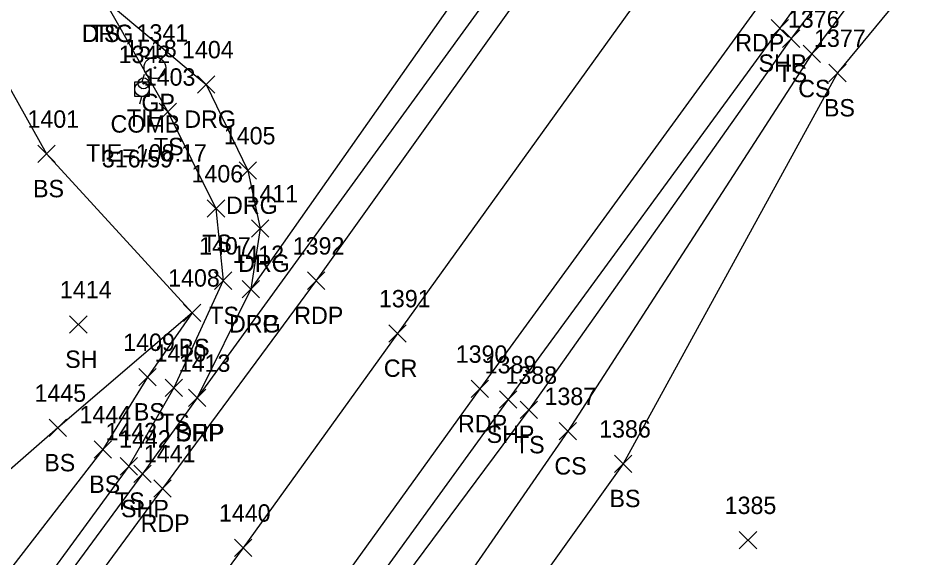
# Model space of a CAD drawing. Extents: x 1520648 to 1523413, y 732854 to 735518.
# Drawn here: x 1522448.1 to 1522552.4, y 734252.2 to 734314.3 of the extents above; entities that cross this region are included whole.
import ezdxf

# ---------------------------------------------------------------- set-up
doc = ezdxf.new("R2010")
doc.units = 0
for name, color, linetype in [('C_A', 7, 'Continuous'), ('C_C', 7, 'Continuous'), ('C_I', 7, 'Continuous'), ('CBP', 7, 'Continuous'), ('L_A', 7, 'Continuous'), ('L_I', 7, 'Continuous'), ('L_TIC', 7, 'Continuous'), ('LELB', 7, 'Continuous'), ('P_A', 7, 'Continuous'), ('P_I', 7, 'Continuous'), ('P_TIC', 7, 'Continuous'), ('PET', 7, 'Continuous'), ('PRC', 7, 'Continuous'), ('PSP', 7, 'Continuous'), ('R_A', 7, 'Continuous'), ('R_I', 7, 'Continuous'), ('R_TIC', 7, 'Continuous'), ('RDG', 7, 'Continuous'), ('RDP', 7, 'Continuous'), ('RGP', 7, 'Continuous'), ('U_A', 7, 'Continuous'), ('U_C', 7, 'Continuous'), ('U_I', 7, 'Continuous'), ('UP', 7, 'Continuous')]:
    doc.layers.add(name, color=color, linetype=linetype)

msp = doc.modelspace()

# ---------------------------------------------------------------- linework, layer by layer
at = {"layer": 'CBP'}
for radius in [0.625, 0.0833]:
    msp.add_circle((1522462.57, 734306.76), radius, dxfattribs=at)
at = {"layer": 'L_TIC'}
for points in [[(1522536.14, 734310.9), (1522538.14, 734312.9)], [(1522538.14, 734310.9), (1522536.14, 734312.9)], [(1522538.5, 734309.16), (1522540.5, 734311.16)], [(1522540.5, 734309.16), (1522538.5, 734311.16)], [(1522541.46, 734306.95), (1522543.46, 734308.95)], [(1522543.46, 734306.95), (1522541.46, 734308.95)], [(1522464.36, 734302.49), (1522466.36, 734304.49)], [(1522466.36, 734302.49), (1522464.36, 734304.49)], [(1522450.41, 734297.65), (1522452.41, 734299.65)], [(1522452.41, 734297.65), (1522450.41, 734299.65)], [(1522469.91, 734291.36), (1522471.91, 734293.36)], [(1522471.91, 734291.36), (1522469.91, 734293.36)], [(1522470.73, 734283.06), (1522472.73, 734285.06)], [(1522472.73, 734283.06), (1522470.73, 734285.06)], [(1522467.17, 734279.37), (1522469.17, 734281.37)], [(1522469.17, 734279.37), (1522467.17, 734281.37)], [(1522467.17, 734279.37), (1522469.17, 734281.37)], [(1522469.17, 734279.37), (1522467.17, 734281.37)], [(1522454.06, 734278.02), (1522456.06, 734280.02)], [(1522456.06, 734278.02), (1522454.06, 734280.02)], [(1522462.01, 734271.97), (1522464.01, 734273.97)], [(1522464.01, 734271.97), (1522462.01, 734273.97)], [(1522465.06, 734270.74), (1522467.06, 734272.74)], [(1522467.06, 734270.74), (1522465.06, 734272.74)], [(1522505.92, 734268.19), (1522507.92, 734270.19)], [(1522507.92, 734268.19), (1522505.92, 734270.19)], [(1522451.7, 734266.12), (1522453.7, 734268.12)], [(1522453.7, 734266.12), (1522451.7, 734268.12)], [(1522510.43, 734265.75), (1522512.43, 734267.75)], [(1522512.43, 734265.75), (1522510.43, 734267.75)], [(1522456.88, 734263.64), (1522458.88, 734265.64)], [(1522458.88, 734263.64), (1522456.88, 734265.64)], [(1522516.77, 734262), (1522518.77, 734264)], [(1522518.77, 734262), (1522516.77, 734264)], [(1522459.87, 734261.7), (1522461.87, 734263.7)], [(1522461.87, 734261.7), (1522459.87, 734263.7)], [(1522531.16, 734253.21), (1522533.16, 734255.21)], [(1522533.16, 734253.21), (1522531.16, 734255.21)]]:
    msp.add_lwpolyline(points, dxfattribs=at)
at = {"layer": 'LELB'}
for points in [[(1522785.93, 734645.15), (1522756.48, 734606.7), (1522726.02, 734567.19), (1522697.44, 734525.1), (1522656.53, 734469.54), (1522622.12, 734421.12), (1522590.47, 734378.52), (1522566.34, 734346.2), (1522539.5, 734310.16), (1522511.43, 734266.75), (1522492.81, 734239.83), (1522459.56, 734196.4), (1522434.24, 734163.49), (1522417.99, 734140.69), (1522411.81, 734133.72), (1522406.56, 734130.49), (1522403.25, 734126.38), (1522401.8, 734120.85), (1522386.75, 734098.22)], [(1522693.92, 734527.21), (1522653.61, 734471.8), (1522618.94, 734423.11), (1522588.19, 734381.05), (1522564.23, 734347.84), (1522537.14, 734311.9), (1522506.92, 734269.19), (1522487.75, 734243.4), (1522455.5, 734199.63), (1522430.63, 734166.37), (1522416.02, 734145.08), (1522408.37, 734135.28), (1522403.01, 734129.97), (1522399.21, 734122.54), (1522383.71, 734100.99)], [(1522704.24, 734521.86), (1522660.18, 734466.65), (1522629.05, 734416.78), (1522593.47, 734376.61), (1522578.57, 734355.18), (1522577.23, 734351.34), (1522574.67, 734346.79), (1522570.51, 734341.94), (1522542.46, 734307.95), (1522517.77, 734263), (1522498.57, 734236.08), (1522463.16, 734193.34), (1522437.74, 734160.79), (1522421.27, 734139.69), (1522414.94, 734132.23), (1522411.1, 734128.72), (1522408.44, 734127.9), (1522407.08, 734128.93), (1522405.88, 734126.45), (1522406.78, 734124.9), (1522403.15, 734115.91), (1522392.7, 734094.89), (1522365.31, 734053.94)], [(1522395.09, 734350.53), (1522415.25, 734331.59), (1522444.22, 734311.43), (1522451.41, 734298.65), (1522468.17, 734280.37), (1522463.01, 734272.97), (1522457.88, 734264.64), (1522425.47, 734222.78), (1522401.64, 734190.49), (1522371.91, 734156.31), (1522371.61, 734153.22)], [(1522457.97, 734316.51), (1522465.36, 734303.49), (1522470.91, 734292.36), (1522471.73, 734284.06), (1522466.06, 734271.74), (1522460.87, 734262.7), (1522429.3, 734219.62), (1522405.44, 734187.85), (1522380.78, 734154.69), (1522358.58, 734123.49), (1522334.87, 734095.05), (1522309.58, 734064.85), (1522289.9, 734038.9), (1522256.58, 733995.71), (1522247.93, 733981.24), (1522246.39, 733977.74)], [(1522468.17, 734280.37), (1522452.7, 734267.12), (1522413.12, 734232.57), (1522394.84, 734195.17), (1522362.76, 734161.47)]]:
    msp.add_lwpolyline(points, dxfattribs=at)
at = {"layer": 'P_TIC'}
for points in [[(1522534.83, 734312.09), (1522536.83, 734314.09)], [(1522536.83, 734312.09), (1522534.83, 734314.09)], [(1522481.43, 734283.06), (1522483.43, 734285.06)], [(1522483.43, 734283.06), (1522481.43, 734285.06)], [(1522490.79, 734276.99), (1522492.79, 734278.99)], [(1522492.79, 734276.99), (1522490.79, 734278.99)], [(1522500.29, 734270.61), (1522502.29, 734272.61)], [(1522502.29, 734270.61), (1522500.29, 734272.61)], [(1522467.75, 734269.57), (1522469.75, 734271.57)], [(1522469.75, 734269.57), (1522467.75, 734271.57)], [(1522503.54, 734269.39), (1522505.54, 734271.39)], [(1522505.54, 734269.39), (1522503.54, 734271.39)], [(1522461.45, 734260.84), (1522463.45, 734262.84)], [(1522463.45, 734260.84), (1522461.45, 734262.84)], [(1522463.74, 734259.16), (1522465.74, 734261.16)], [(1522465.74, 734259.16), (1522463.74, 734261.16)], [(1522473.03, 734252.33), (1522475.03, 734254.33)], [(1522475.03, 734252.33), (1522473.03, 734254.33)]]:
    msp.add_lwpolyline(points, dxfattribs=at)
at = {"layer": 'PET'}
for points in [[(1522868.59, 734820.36), (1522840.66, 734781.56), (1522808.05, 734736.15), (1522781.8, 734699.35), (1522756.93, 734664.88), (1522728.19, 734624.99), (1522698.77, 734583.51), (1522668.99, 734541.94), (1522630.29, 734488.99), (1522594.44, 734439.3), (1522567.25, 734402.07), (1522538.71, 734362.22), (1522514.31, 734328.64), (1522482.43, 734284.06), (1522464.74, 734260.16), (1522432.63, 734216.53), (1522409.89, 734185.46), (1522384.8, 734151.86)], [(1522887.76, 734807.39), (1522860.85, 734769.52), (1522801.36, 734686.8), (1522776.05, 734652.1), (1522748.04, 734612.12), (1522718.66, 734571.41), (1522688.63, 734530.01), (1522649.15, 734475.23), (1522613.31, 734425.7), (1522584.29, 734385.79), (1522558.85, 734350.63), (1522533.2, 734315.44), (1522501.29, 734271.61), (1522483.1, 734246.38), (1522451.17, 734203.52), (1522426.47, 734169.3), (1522405.75, 734141.77), (1522378.63, 734104.64)]]:
    msp.add_lwpolyline(points, dxfattribs=at)
at = {"layer": 'PRC'}
msp.add_lwpolyline([(1522878.51, 734813.79), (1522851.06, 734774.87), (1522817.97, 734729.86), (1522791.97, 734693.14), (1522766.66, 734657.61), (1522738.9, 734618.17), (1522708.24, 734576.9), (1522678.84, 734535.68), (1522640.14, 734482.21), (1522604.52, 734432.45), (1522576.44, 734394.44), (1522548.3, 734356.14), (1522523.72, 734322.36), (1522491.79, 734277.99), (1522474.03, 734253.33), (1522442.17, 734210.31), (1522417.88, 734177.66), (1522396.73, 734148.57), (1522369.92, 734111.45)], dxfattribs=at)
at = {"layer": 'PSP'}
for points in [[(1522864.28, 734823.23), (1522837.44, 734783.06), (1522805.48, 734737.59), (1522779.45, 734700.71), (1522754.96, 734666.26), (1522726.27, 734626.48), (1522696.55, 734585.36), (1522666.29, 734543.52), (1522637.15, 734503.6), (1522619.94, 734478.45), (1522592.3, 734440.3), (1522565.28, 734403.71), (1522536.3, 734363.73), (1522513.91, 734332.75), (1522468.75, 734270.57), (1522462.45, 734261.84), (1522430.53, 734218.51), (1522407.44, 734186.96), (1522382.7, 734153.4)], [(1522891.61, 734804.38), (1522863.83, 734767.51), (1522842.38, 734738.09), (1522825.83, 734714.72), (1522803.35, 734683.95), (1522778.9, 734649.79), (1522750.84, 734610.4), (1522721.18, 734569.96), (1522691.62, 734528.08), (1522651.91, 734473.19), (1522616.71, 734423.72), (1522586.83, 734383.52), (1522561.92, 734348.87), (1522535.83, 734313.09), (1522504.54, 734270.39), (1522485.78, 734244.5), (1522453.37, 734201.19), (1522428.68, 734167.53), (1522408.2, 734139.28), (1522381.04, 734102.47)]]:
    msp.add_lwpolyline(points, dxfattribs=at)
at = {"layer": 'R_TIC'}
for points in [[(1522468.78, 734305.64), (1522470.78, 734307.64)], [(1522470.78, 734305.64), (1522468.78, 734307.64)], [(1522473.58, 734295.74), (1522475.58, 734297.74)], [(1522475.58, 734295.74), (1522473.58, 734297.74)], [(1522474.98, 734289.06), (1522476.98, 734291.06)], [(1522476.98, 734289.06), (1522474.98, 734291.06)], [(1522473.92, 734282.09), (1522475.92, 734284.09)], [(1522475.92, 734282.09), (1522473.92, 734284.09)], [(1522473.92, 734282.09), (1522475.92, 734284.09)], [(1522475.92, 734282.09), (1522473.92, 734284.09)], [(1522467.75, 734269.57), (1522469.75, 734271.57)], [(1522469.75, 734269.57), (1522467.75, 734271.57)]]:
    msp.add_lwpolyline(points, dxfattribs=at)
at = {"layer": 'RDG'}
msp.add_lwpolyline([(1522398.99, 734358.05), (1522422.7, 734341.08), (1522450.79, 734321.26), (1522457.97, 734316.51), (1522469.78, 734306.64), (1522474.58, 734296.74), (1522475.98, 734290.06), (1522474.92, 734283.09)], dxfattribs=at)
at = {"layer": 'RDP'}
msp.add_lwpolyline([(1522513.91, 734332.75), (1522504.76, 734325.58), (1522474.92, 734283.09), (1522468.75, 734270.57)], dxfattribs=at)
at = {"layer": 'RGP'}
msp.add_line((1522463.88, 734308.56), (1522463.88, 734308.56), dxfattribs=at)
for radius in [1.25, 0.0833]:
    msp.add_circle((1522463.88, 734308.56), radius, dxfattribs=at)
at = {"layer": 'UP'}
for p, q in [((1522462.64, 734307.76), (1522462.39, 734306.92)), ((1522461.56, 734305.26), (1522461.56, 734306.92)), ((1522461.56, 734306.92), (1522463.22, 734306.92)), ((1522463.22, 734306.92), (1522463.22, 734305.26)), ((1522462.39, 734306.09), (1522462.39, 734306.09)), ((1522463.22, 734305.26), (1522461.56, 734305.26)), ((1522462.14, 734304.42), (1522462.39, 734305.26))]:
    msp.add_line(p, q, dxfattribs=at)
msp.add_circle((1522462.39, 734306.09), 0.833, dxfattribs=at)

# ---------------------------------------------------------------- texts
at = {"layer": 'C_A'}
msp.add_text('TIE', height=2, dxfattribs=at).set_placement((1522460.65, 734301.76))
at = {"layer": 'C_C'}
msp.add_text('TIE=108.17', height=2, dxfattribs=at).set_placement((1522455.95, 734297.76))
at = {"layer": 'C_I'}
msp.add_text('1518', height=2, dxfattribs=at).set_placement((1522460.44, 734309.76))
at = {"layer": 'L_A'}
for s, p in [('TS', (1522456.38, 734311.51)), ('TS', (1522535.55, 734306.9)), ('CS', (1522537.94, 734305.16)), ('BS', (1522540.9, 734302.95)), ('TS', (1522463.77, 734298.49)), ('BS', (1522449.85, 734293.65)), ('TS', (1522469.32, 734287.36)), ('TS', (1522470.14, 734279.06)), ('BS', (1522466.61, 734275.37)), ('BS', (1522466.61, 734275.37)), ('SH', (1522453.55, 734274.02)), ('BS', (1522461.45, 734267.97)), ('TS', (1522464.47, 734266.74)), ('TS', (1522505.33, 734264.19)), ('BS', (1522451.14, 734262.12)), ('CS', (1522509.87, 734261.75)), ('BS', (1522456.32, 734259.64)), ('TS', (1522459.28, 734257.7)), ('BS', (1522516.21, 734258))]:
    msp.add_text(s, height=2, dxfattribs=at).set_placement(p)
at = {"layer": 'L_I'}
for s, p in [('1376', (1522536.75, 734313.16)), ('1377', (1522539.76, 734310.95)), ('1403', (1522462.59, 734306.49)), ('1401', (1522449.2, 734301.65)), ('1406', (1522468.09, 734295.36)), ('1407', (1522468.96, 734287.06)), ('1408', (1522465.4, 734283.37)), ('1408', (1522465.4, 734283.37)), ('1414', (1522452.94, 734282.02)), ('1409', (1522460.23, 734275.97)), ('1410', (1522463.85, 734274.74)), ('1388', (1522504.23, 734272.19)), ('1445', (1522450.01, 734270.12)), ('1387', (1522508.73, 734269.75)), ('1444', (1522455.19, 734267.64)), ('1386', (1522515.02, 734266)), ('1443', (1522458.18, 734265.7)), ('1385', (1522529.47, 734257.21))]:
    msp.add_text(s, height=2, dxfattribs=at).set_placement(p)
at = {"layer": 'P_A'}
for s, p in [('RDP', (1522530.69, 734310.44)), ('SHP', (1522533.37, 734308.09)), ('RDP', (1522479.92, 734279.06)), ('CR', (1522490.23, 734272.99)), ('RDP', (1522498.78, 734266.61)), ('SHP', (1522466.28, 734265.57)), ('SHP', (1522502.07, 734265.39)), ('SHP', (1522459.98, 734256.84)), ('RDP', (1522462.23, 734255.16))]:
    msp.add_text(s, height=2, dxfattribs=at).set_placement(p)
at = {"layer": 'P_I'}
for s, p in [('1392', (1522479.74, 734287.06)), ('1391', (1522489.67, 734280.99)), ('1390', (1522498.51, 734274.61)), ('1413', (1522466.62, 734273.57)), ('1389', (1522501.84, 734273.39)), ('1442', (1522459.75, 734264.84)), ('1441', (1522462.61, 734263.16)), ('1440', (1522471.25, 734256.33))]:
    msp.add_text(s, height=2, dxfattribs=at).set_placement(p)
at = {"layer": 'R_A'}
for s, p in [('DRG', (1522455.46, 734311.51)), ('GP', (1522462.32, 734303.56)), ('DRG', (1522467.26, 734301.64)), ('DRG', (1522472.07, 734291.74)), ('DRG', (1522473.46, 734285.06)), ('DRG', (1522472.41, 734278.09)), ('DRP', (1522472.41, 734278.09)), ('DRP', (1522466.24, 734265.57))]:
    msp.add_text(s, height=2, dxfattribs=at).set_placement(p)
at = {"layer": 'R_I'}
for s, p in [('1341', (1522461.76, 734311.56)), ('1404', (1522467, 734309.64)), ('1405', (1522471.81, 734299.74)), ('1411', (1522474.42, 734293.06)), ('1412', (1522472.8, 734286.09)), ('1412', (1522472.8, 734286.09)), ('1413', (1522466.62, 734273.57))]:
    msp.add_text(s, height=2, dxfattribs=at).set_placement(p)
at = {"layer": 'U_A'}
msp.add_text('COMB', height=2, dxfattribs=at).set_placement((1522458.77, 734301.09))
at = {"layer": 'U_C'}
msp.add_text('316/59', height=2, dxfattribs=at).set_placement((1522457.77, 734297.09))
at = {"layer": 'U_I'}
msp.add_text('1342', height=2, dxfattribs=at).set_placement((1522459.7, 734309.09))

doc.saveas('drawing.dxf')
